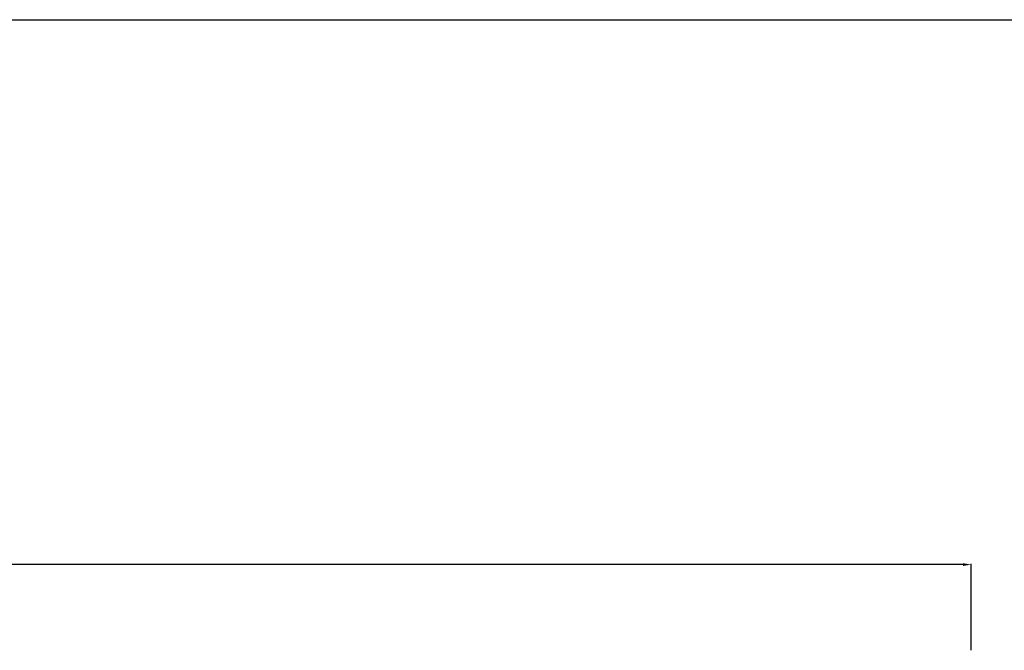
# Model space of a CAD drawing. Header units: millimetres. Extents: x 3278 to 6066, y 2420 to 4375.
# Tile 656 of 656: x 5568 to 5786, y 4235 to 4375. Entities that reach past the tile are written whole.
import ezdxf

# ---------------------------------------------------------------- set-up
doc = ezdxf.new("R2010")
doc.units = ezdxf.units.MM
doc.layers.add('AM_5', color=3, linetype='Continuous', lineweight=25)
doc.layers.add('Bemassung', color=1, linetype='Continuous', lineweight=25)
doc.styles.get("Standard").update_dxf_attribs({"font": 'ISOCP.SHX'})
doc.dimstyles.new('Standard$0', dxfattribs={"dimtxt": 0.18, "dimasz": 0.18, "dimexe": 0.18, "dimexo": 0.0625, "dimgap": 0.09, "dimtad": 0, "dimtih": 1, "dimtoh": 1, "dimdec": 4, "dimzin": 0, "dimdsep": 46, "dimtxsty": 'STANDARD', "dimcen": 0.09, "dimadec": 0, "dimazin": 0, "dimtfac": 1, "dimtdec": 4, "dimtofl": 0, "dimtmove": 0, "dimatfit": 3, "dimfxl": 1, "dimtolj": 1, "dimtzin": 0, "dimarcsym": 0})

# ---------------------------------------------------------------- blocks, each defined once
blk = doc.blocks.new('*D34')
at = {"layer": 'AM_5', "color": 0, "lineweight": -2, "transparency": 16777216}
for p, q in [((5338.4, 4235.29), (5338.4, 4254.38)), ((5340.2, 4254.2), (5551.81, 4254.2)), ((5776.6, 4254.2), (5564.99, 4254.2)), ((5778.4, 4235.29), (5778.4, 4254.38))]:
    blk.add_line(p, q, dxfattribs=at)
at = {"layer": 'AM_5', "color": 0, "transparency": 16777216}
for points in [[(5340.2, 4254.5), (5340.2, 4253.9), (5338.4, 4254.2)], [(5776.6, 4254.5), (5776.6, 4253.9), (5778.4, 4254.2)]]:
    blk.add_solid(points, dxfattribs=at)
at = {"layer": 'Defpoints', "color": 0, "transparency": 16777216}
for p in [(5778.4, 4254.2), (5338.4, 4235.23), (5778.4, 4235.23)]:
    blk.add_point(p, dxfattribs=at)
at = {"layer": 'AM_5', "color": 0, "transparency": 16777216, "insert": (5558.4, 4254.2), "char_height": 10, "attachment_point": 5}
blk.add_mtext('\\A1;44', dxfattribs=at)

msp = doc.modelspace()

# ---------------------------------------------------------------- linework, layer by layer
at = {"lineweight": 25, "ltscale": 0.3}
msp.add_lwpolyline([(3278.058, 4374.803), (6065.992, 4374.803), (6065.992, 2420.04), (3278.058, 2420.04)], close=True, dxfattribs=at)

# ---------------------------------------------------------------- texts
at = {"layer": 'Bemassung', "lineweight": 25, "ltscale": 0.3, "insert": (5291.854, 4332.404), "char_height": 35, "width": 805.84269, "attachment_point": 1}
msp.add_mtext('Seitenansicht', dxfattribs=at)

# ---------------------------------------------------------------- dimensions: what is measured, and where the dimension line sits
at = {"layer": 'AM_5'}
dim = msp.add_linear_dim(base=(5778.404, 4254.204), p1=(5338.404, 4235.228), p2=(5778.404, 4235.228), angle=360, text='44', dimstyle='Standard$0', override={"dimtxt": 10, "dimasz": 1.8, "dimdec": 1}, dxfattribs=at)
dim.commit()
dim.dimension.update_dxf_attribs({"geometry": '*D34', "text_midpoint": (5558.404, 4254.204)})

doc.saveas('drawing.dxf')
